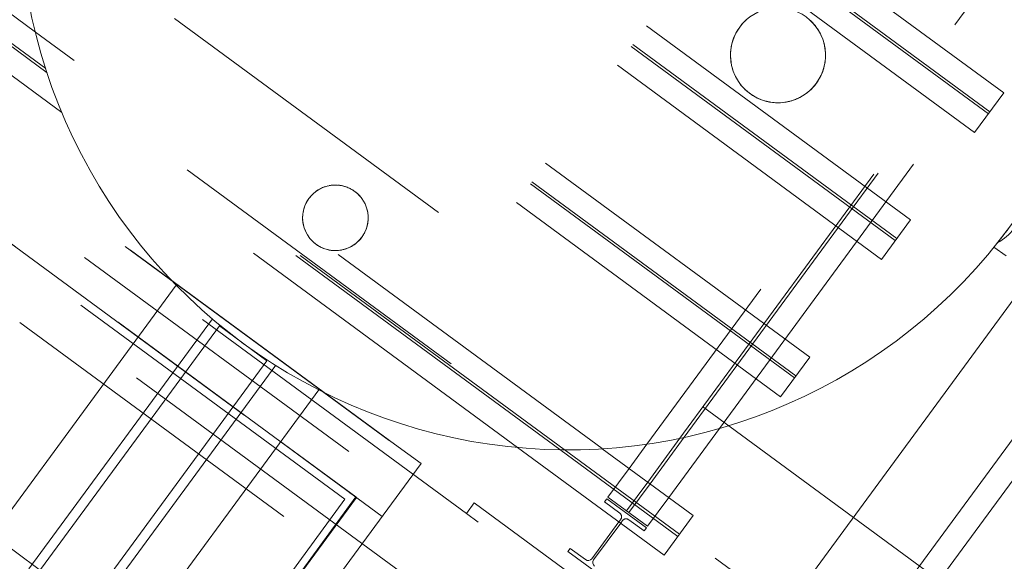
# Model space of a CAD drawing. Header units: metres. Extents: x 135583 to 135939, y 457896 to 458258.
# Tile 490 of 599: x 135761.5 to 135767.51, y 458074.36 to 458077.66. Entities that reach past the tile are written whole.
import ezdxf

# ---------------------------------------------------------------- set-up
doc = ezdxf.new("R2010")
doc.units = ezdxf.units.M
doc.linetypes.add('Hidden', pattern=[4, 2, -2])
doc.layers.add('NIEUWE INSTALLATIE', color=250, linetype='Continuous', lineweight=0)

msp = doc.modelspace()

# ---------------------------------------------------------------- linework, layer by layer
at = {"layer": 'NIEUWE INSTALLATIE', "linetype": 'Hidden'}
for p, q in [((135776.9489, 458067.0152), (135756.3602, 458082.1413)), ((135756.073, 458081.4837), (135768.6135, 458072.2705)), ((135756.073, 458081.4837), (135768.6135, 458072.2705)), ((135755.6952, 458081.0167), (135764.2731, 458074.7148)), ((135755.6952, 458081.0167), (135764.2731, 458074.7148)), ((135763.7873, 458075.0739), (135755.7285, 458080.9946)), ((135763.7873, 458075.0739), (135755.7285, 458080.9946)), ((135755.4478, 458080.9503), (135773.897, 458067.3961)), ((135755.4478, 458080.9503), (135773.897, 458067.3961)), ((135767.505, 458077.217), (135762.9114, 458080.5918)), ((135767.505, 458077.217), (135762.9114, 458080.5918)), ((135767.4116, 458077.0898), (135762.818, 458080.4646)), ((135767.4116, 458077.0898), (135762.818, 458080.4646)), ((135767.4207, 458077.1023), (135762.8272, 458080.4771)), ((135767.4207, 458077.1023), (135762.8272, 458080.4771)), ((135767.3273, 458076.9752), (135762.7338, 458080.35)), ((135767.3273, 458076.9752), (135762.7338, 458080.35)), ((135764.2257, 458074.6503), (135756.8265, 458080.0863)), ((135764.2257, 458074.6503), (135756.8265, 458080.0863)), ((135763.7117, 458074.6331), (135756.6381, 458079.8299)), ((135756.6381, 458079.8299), (135763.5505, 458074.7515)), ((135763.7117, 458074.6331), (135756.6381, 458079.8299)), ((135756.6381, 458079.8299), (135763.5505, 458074.7515)), ((135766.9366, 458076.4433), (135762.343, 458079.8181)), ((135766.9366, 458076.4433), (135762.343, 458079.8181)), ((135766.8432, 458076.3162), (135762.2496, 458079.691)), ((135766.8432, 458076.3162), (135762.2496, 458079.691)), ((135766.8524, 458076.3287), (135762.2588, 458079.7035)), ((135766.8524, 458076.3287), (135762.2588, 458079.7035)), ((135766.759, 458076.2016), (135762.1654, 458079.5764)), ((135766.759, 458076.2016), (135762.1654, 458079.5764)), ((135768.3901, 458079.2436), (135765.3269, 458075.0741)), ((135768.3901, 458079.2436), (135765.3269, 458075.0741)), ((135768.3901, 458079.2436), (135765.3269, 458075.0741)), ((135768.3901, 458079.2436), (135765.3269, 458075.0741)), ((135765.5283, 458075.1096), (135768.504, 458079.1599)), ((135765.5283, 458075.1096), (135768.504, 458079.1599)), ((135765.5283, 458075.1096), (135768.504, 458079.1599)), ((135765.5283, 458075.1096), (135768.504, 458079.1599)), ((135765.5545, 458075.1157), (135768.5181, 458079.1496)), ((135765.5545, 458075.1157), (135768.5181, 458079.1496)), ((135765.5545, 458075.1157), (135768.5181, 458079.1496)), ((135765.5545, 458075.1157), (135768.5181, 458079.1496)), ((135766.3208, 458075.6052), (135761.7273, 458078.98)), ((135766.3208, 458075.6052), (135761.7273, 458078.98)), ((135766.2274, 458075.4781), (135761.6339, 458078.8529)), ((135766.2274, 458075.4781), (135761.6339, 458078.8529)), ((135766.2366, 458075.4906), (135761.6431, 458078.8654)), ((135766.2366, 458075.4906), (135761.6431, 458078.8654)), ((135766.1432, 458075.3634), (135761.5497, 458078.7382)), ((135766.1432, 458075.3634), (135761.5497, 458078.7382)), ((135765.7696, 458075.17), (135768.1936, 458078.4694)), ((135765.7696, 458075.17), (135768.1936, 458078.4694)), ((135765.7696, 458075.17), (135768.1936, 458078.4694)), ((135765.7696, 458075.17), (135768.1936, 458078.4694)), ((135773.4933, 458067.1901), (135758.3637, 458078.3055)), ((135773.4933, 458067.1901), (135758.3637, 458078.3055)), ((135758.2749, 458078.1847), (135773.4045, 458067.0692)), ((135758.2749, 458078.1847), (135773.4045, 458067.0692)), ((135761.666, 458077.3402), (135760.9234, 458077.8858)), ((135761.666, 458077.3402), (135760.9234, 458077.8858)), ((135761.6575, 458077.3657), (135760.9326, 458077.8983)), ((135761.6575, 458077.3657), (135760.9326, 458077.8983)), ((135765.0548, 458075.0463), (135761.594, 458077.5889)), ((135765.0548, 458075.0463), (135761.594, 458077.5889)), ((135764.8228, 458075.0402), (135761.6576, 458077.3656)), ((135764.8228, 458075.0402), (135761.6576, 458077.3656)), ((135764.8228, 458075.0402), (135761.6576, 458077.3656)), ((135764.8228, 458075.0402), (135761.6576, 458077.3656)), ((135764.796, 458075.0407), (135761.666, 458077.3402)), ((135764.796, 458075.0407), (135761.666, 458077.3402)), ((135764.796, 458075.0407), (135761.666, 458077.3402)), ((135764.796, 458075.0407), (135761.666, 458077.3402)), ((135767.505, 458077.217), (135767.3273, 458076.9752)), ((135767.505, 458077.217), (135767.3273, 458076.9752)), ((135764.5372, 458075.0543), (135761.7564, 458077.0973)), ((135764.5372, 458075.0543), (135761.7564, 458077.0973)), ((135761.2568, 458076.4352), (135763.5132, 458074.7774)), ((135761.2568, 458076.4352), (135763.5132, 458074.7774)), ((135766.9366, 458076.4433), (135766.759, 458076.2016)), ((135766.9366, 458076.4433), (135766.759, 458076.2016)), ((135763.4836, 458074.7371), (135761.2674, 458076.3653)), ((135763.4836, 458074.7371), (135761.2674, 458076.3653)), ((135766.3208, 458075.6052), (135766.1432, 458075.3634)), ((135766.3208, 458075.6052), (135766.1432, 458075.3634)), ((135760.4089, 458075.1967), (135762.6251, 458073.5685)), ((135760.4089, 458075.1967), (135762.6251, 458073.5685)), ((135765.3321, 458074.8426), (135765.5282, 458075.1096)), ((135765.3321, 458074.8426), (135765.5282, 458075.1096)), ((135765.3462, 458074.8322), (135765.5544, 458075.1157)), ((135765.3462, 458074.8322), (135765.5544, 458075.1157)), ((135762.3664, 458073.1397), (135763.787, 458075.0734)), ((135762.3664, 458073.1397), (135763.787, 458075.0734)), ((135763.787, 458075.0734), (135763.7873, 458075.0739)), ((135763.787, 458075.0734), (135763.7873, 458075.0739)), ((135763.787, 458075.0734), (135763.9482, 458074.955)), ((135763.787, 458075.0734), (135763.9482, 458074.955)), ((135765.5169, 458074.511), (135764.796, 458075.0406)), ((135765.5169, 458074.511), (135764.796, 458075.0406)), ((135765.5261, 458074.5235), (135764.8229, 458075.0402)), ((135765.5261, 458074.5235), (135764.8229, 458075.0402)), ((135763.9482, 458074.955), (135762.5275, 458073.0213)), ((135763.9482, 458074.955), (135762.5275, 458073.0213)), ((135765.2182, 458074.9262), (135765.0896, 458074.7511)), ((135765.2182, 458074.9262), (135765.0896, 458074.7511)), ((135765.2182, 458074.9262), (135765.0896, 458074.7511)), ((135765.2182, 458074.9262), (135765.0896, 458074.7511)), ((135765.2034, 458074.6674), (135765.3321, 458074.8425)), ((135765.2034, 458074.6674), (135765.3321, 458074.8425)), ((135765.2034, 458074.6674), (135765.3321, 458074.8425)), ((135765.2034, 458074.6674), (135765.3321, 458074.8425)), ((135765.2175, 458074.6571), (135765.3462, 458074.8322)), ((135765.2175, 458074.6571), (135765.3462, 458074.8322)), ((135765.2175, 458074.6571), (135765.3462, 458074.8322)), ((135765.2175, 458074.6571), (135765.3462, 458074.8322)), ((135762.6251, 458073.5685), (135763.4836, 458074.7371)), ((135762.6251, 458073.5685), (135763.4836, 458074.7371)), ((135763.5535, 458074.7478), (135762.6654, 458073.5389)), ((135763.5535, 458074.7478), (135762.6654, 458073.5389)), ((135763.5535, 458074.7478), (135763.5132, 458074.7774)), ((135763.5535, 458074.7478), (135763.5132, 458074.7774)), ((135765.0821, 458074.7408), (135765.0679, 458074.7215)), ((135765.0821, 458074.7408), (135765.0679, 458074.7215)), ((135765.3238, 458074.5632), (135765.0821, 458074.7408)), ((135765.3238, 458074.5632), (135765.0821, 458074.7408)), ((135765.3314, 458074.5735), (135765.0896, 458074.7511)), ((135765.3314, 458074.5735), (135765.0896, 458074.7511)), ((135765.3314, 458074.5735), (135765.0896, 458074.7511)), ((135765.3314, 458074.5735), (135765.0896, 458074.7511)), ((135765.3314, 458074.5735), (135765.46, 458074.7485)), ((135765.3314, 458074.5735), (135765.46, 458074.7485)), ((135765.3314, 458074.5735), (135765.46, 458074.7485)), ((135765.3314, 458074.5735), (135765.46, 458074.7485)), ((135764.2257, 458074.6503), (135764.2731, 458074.7148)), ((135764.2257, 458074.6503), (135764.2731, 458074.7148)), ((135764.2731, 458074.7148), (135776.0745, 458066.0445)), ((135764.2731, 458074.7148), (135776.0745, 458066.0445)), ((135765.0679, 458074.7215), (135765.1616, 458074.6527)), ((135765.0679, 458074.7215), (135765.1616, 458074.6527)), ((135773.9681, 458067.4928), (135764.2257, 458074.6503)), ((135773.9681, 458067.4928), (135764.2257, 458074.6503)), ((135765.1673, 458074.6149), (135765.1561, 458074.5997)), ((135765.1673, 458074.6149), (135765.1561, 458074.5997)), ((135765.167, 458074.5917), (135765.1782, 458074.6069)), ((135765.167, 458074.5917), (135765.1782, 458074.6069)), ((135765.2159, 458074.6127), (135765.3096, 458074.5439)), ((135765.2159, 458074.6127), (135765.3096, 458074.5439)), ((135765.3096, 458074.5439), (135765.3238, 458074.5632)), ((135765.3096, 458074.5439), (135765.3238, 458074.5632))]:
    msp.add_line(p, q, dxfattribs=at)
at = {"layer": 'NIEUWE INSTALLATIE'}
for p, q in [((135761.594, 458077.5889), (135761.0168, 458078.0129)), ((135761.7563, 458077.0973), (135760.8392, 458077.7712)), ((135767.4452, 458076.2769), (135767.5198, 458076.2221)), ((135767.6594, 458076.0862), (135764.4622, 458071.7344)), ((135762.4538, 458076.0446), (135761.3124, 458074.491)), ((135762.6751, 458075.8391), (135761.5541, 458074.3133)), ((135762.7178, 458075.7959), (135761.6025, 458074.2778)), ((135763.008, 458075.5828), (135762.7178, 458075.7959)), ((135768.0623, 458075.7901), (135764.8652, 458071.4383)), ((135768.1832, 458075.7013), (135764.986, 458071.3495)), ((135761.8917, 458074.0634), (135763.008, 458075.5828)), ((135761.94, 458074.0279), (135763.062, 458075.555)), ((135763.3241, 458075.4051), (135762.1818, 458073.8502)), ((135765.46, 458074.7486), (135765.7696, 458075.17)), ((135765.46, 458074.7486), (135765.7696, 458075.17)), ((135765.4327, 458074.3964), (135764.5372, 458075.0543)), ((135765.6103, 458074.6381), (135765.0549, 458075.0462)), ((135765.3269, 458075.0741), (135765.2183, 458074.9262)), ((135765.3269, 458075.0741), (135765.2183, 458074.9262)), ((135765.6103, 458074.6381), (135765.4327, 458074.3964)), ((135765.1561, 458074.5996), (135764.9909, 458074.3748)), ((135765.1561, 458074.5996), (135764.9909, 458074.3748)), ((135765.0018, 458074.3668), (135765.167, 458074.5916)), ((135765.0018, 458074.3668), (135765.167, 458074.5916)), ((135764.8595, 458074.4378), (135764.8452, 458074.4185)), ((135764.8595, 458074.4378), (135764.8452, 458074.4185)), ((135764.9531, 458074.369), (135764.8595, 458074.4378)), ((135764.9531, 458074.369), (135764.8595, 458074.4378)), ((135764.8452, 458074.4185), (135765.087, 458074.2409)), ((135764.8452, 458074.4185), (135765.087, 458074.2409))]:
    msp.add_line(p, q, dxfattribs=at)
for centre, radius, start, end in [((135764.846, 458078.3887), 3.35, 323.696, 143.696), ((135764.846, 458078.3887), 3.35, 143.696, 323.696), ((135766.1274, 458077.4473), 0.29, 323.696, 143.696), ((135766.1274, 458077.4473), 0.29, 143.696, 323.696), ((135763.4254, 458076.455), 0.2, 323.696, 143.696), ((135763.4254, 458076.455), 0.2, 143.696, 323.696), ((135764.846, 458078.3887), 3.35, 321.49988, 323.65601), ((135767.3342, 458076.5607), 0.29, 297.42206, 323.696)]:
    msp.add_arc(centre, radius, start, end, dxfattribs=at)
at = {"layer": 'NIEUWE INSTALLATIE', "linetype": 'Hidden'}
msp.add_arc((135765.2, 458074.591), 0.027, 53.696, 143.696, dxfattribs=at)
msp.add_arc((135765.2, 458074.591), 0.027, 53.696, 143.696, dxfattribs=at)
msp.add_ellipse((135765.1456, 458074.6309), major_axis=(-0.0162, 0.0216), ratio=1, start_param=3.435594, end_param=5.00639, dxfattribs=at)
msp.add_ellipse((135765.1456, 458074.6309), major_axis=(-0.0162, 0.0216), ratio=1, start_param=3.435594, end_param=5.00639, dxfattribs=at)
at = {"layer": 'NIEUWE INSTALLATIE'}
for centre, major_axis, start_param, end_param in [((135764.9691, 458074.3908), (-0.0101, 0.025), 2.124371, 3.695167), ((135764.9691, 458074.3908), (-0.0101, 0.025), 2.124371, 3.695167), ((135765.0235, 458074.3508), (-0.0175, 0.0206), 0.231824, 1.80262), ((135765.0235, 458074.3508), (-0.0175, 0.0206), 0.231824, 1.80262)]:
    msp.add_ellipse(centre, major_axis=major_axis, ratio=1, start_param=start_param, end_param=end_param, dxfattribs=at)
for points, knots in [([(135765.8937, 458077.619), (135765.8995, 458077.627), (135765.9121, 458077.6423), (135765.9265, 458077.6567), (135765.9343, 458077.6637), (135765.9348, 458077.6641)], [-1, -1, -1, -1, -0.96774194, -0.93548387, -0.93348093, -0.93348093, -0.93348093, -0.93348093]), ([(135766.325, 458077.6596), (135766.3273, 458077.6574), (135766.3402, 458077.645), (135766.3519, 458077.6314), (135766.3607, 458077.6195)], [-0.46217129, -0.46217129, -0.46217129, -0.46217129, -0.4516129, -0.40280124, -0.40280124, -0.40280124, -0.40280124]), ([(135765.8629, 458077.5663), (135765.8632, 458077.5669), (135765.8716, 458077.5854), (135765.882, 458077.6031), (135765.8937, 458077.619)], [-0.06651907, -0.06651907, -0.06651907, -0.06651907, -0.06451613, 0, 0, 0, 0]), ([(135766.3646, 458077.6142), (135766.366, 458077.6121), (135766.3762, 458077.5972), (135766.3851, 458077.5813), (135766.3915, 458077.5672)], [-0.39554495, -0.39554495, -0.39554495, -0.39554495, -0.38709677, -0.33576688, -0.33576688, -0.33576688, -0.33576688]), ([(135765.8608, 458077.3331), (135765.86, 458077.3351), (135765.8531, 458077.3518), (135765.8478, 458077.369), (135765.8443, 458077.3846)], [-0.32984103, -0.32984103, -0.32984103, -0.32984103, -0.32258065, -0.2700942, -0.2700942, -0.2700942, -0.2700942]), ([(135765.8901, 458077.2806), (135765.8885, 458077.2829), (135765.8784, 458077.2977), (135765.8696, 458077.3136), (135765.8633, 458077.3274)], [-0.39646919, -0.39646919, -0.39646919, -0.39646919, -0.38709677, -0.3367003, -0.3367003, -0.3367003, -0.3367003]), ([(135766.3918, 458077.3283), (135766.3916, 458077.3277), (135766.3832, 458077.3092), (135766.3728, 458077.2915), (135766.3611, 458077.2756)], [-0.06649383, -0.06649383, -0.06649383, -0.06649383, -0.06451613, 0, 0, 0, 0]), ([(135765.9297, 458077.2351), (135765.9271, 458077.2375), (135765.9143, 458077.2499), (135765.9026, 458077.2635), (135765.8941, 458077.2751)], [-0.46327155, -0.46327155, -0.46327155, -0.46327155, -0.4516129, -0.4039144, -0.4039144, -0.4039144, -0.4039144]), ([(135765.9779, 458077.1988), (135765.9743, 458077.201), (135765.9592, 458077.2105), (135765.945, 458077.2214), (135765.9348, 458077.2304)], [-0.53019786, -0.53019786, -0.53019786, -0.53019786, -0.51612903, -0.4709726, -0.4709726, -0.4709726, -0.4709726]), ([(135766.3188, 458077.2294), (135766.3122, 458077.2237), (135766.2977, 458077.212), (135766.2822, 458077.2018), (135766.2736, 458077.1969)], [-0.93166285, -0.93166285, -0.93166285, -0.93166285, -0.90322581, -0.87096774, -0.87096774, -0.87096774, -0.87096774]), ([(135766.0328, 458077.1732), (135766.028, 458077.1748), (135766.0113, 458077.1811), (135765.9951, 458077.1889), (135765.9839, 458077.1953)], [-0.59719876, -0.59719876, -0.59719876, -0.59719876, -0.58064516, -0.53782871, -0.53782871, -0.53782871, -0.53782871]), ([(135766.0914, 458077.1595), (135766.0858, 458077.1602), (135766.0681, 458077.163), (135766.0507, 458077.1673), (135766.039, 458077.1711)], [-0.66357432, -0.66357432, -0.66357432, -0.66357432, -0.64516129, -0.60445505, -0.60445505, -0.60445505, -0.60445505]), ([(135766.1522, 458077.1584), (135766.1459, 458077.1578), (135766.1298, 458077.157), (135766.1116, 458077.1575), (135766.0999, 458077.1586), (135766.0979, 458077.1588)], [-0.73055864, -0.73055864, -0.73055864, -0.73055864, -0.70967742, -0.67741935, -0.67084279, -0.67084279, -0.67084279, -0.67084279]), ([(135766.2122, 458077.17), (135766.2054, 458077.1679), (135766.189, 458077.1635), (135766.1723, 458077.1606), (135766.1625, 458077.1594)], [-0.79754278, -0.79754278, -0.79754278, -0.79754278, -0.77419355, -0.74193548, -0.74193548, -0.74193548, -0.74193548]), ([(135766.2685, 458077.194), (135766.2616, 458077.1901), (135766.2462, 458077.1823), (135766.2301, 458077.1759), (135766.2212, 458077.1729)], [-0.86455453, -0.86455453, -0.86455453, -0.86455453, -0.83870968, -0.80791097, -0.80791097, -0.80791097, -0.80791097]), ([(135763.2642, 458076.5734), (135763.2728, 458076.5851), (135763.2926, 458076.6067), (135763.3183, 458076.6247), (135763.3331, 458076.6324), (135763.335, 458076.6334)], [-1, -1, -1, -1, -0.93, -0.86, -0.8498336, -0.8498336, -0.8498336, -0.8498336]), ([(135763.3405, 458076.6361), (135763.35, 458076.6405), (135763.3632, 458076.6455), (135763.3768, 458076.649), (135763.3803, 458076.6498)], [-0.84, -0.84, -0.84, -0.84, -0.79, -0.77263303, -0.77263303, -0.77263303, -0.77263303]), ([(135763.3881, 458076.6515), (135763.3963, 458076.653), (135763.4095, 458076.6547), (135763.4229, 458076.655), (135763.4278, 458076.6549)], [-0.76, -0.76, -0.76, -0.76, -0.72, -0.69639994, -0.69639994, -0.69639994, -0.69639994]), ([(135763.4382, 458076.6546), (135763.4466, 458076.654), (135763.4591, 458076.6524), (135763.4714, 458076.6496), (135763.4755, 458076.6486)], [-0.68, -0.68, -0.68, -0.68, -0.64, -0.62006303, -0.62006303, -0.62006303, -0.62006303]), ([(135763.4815, 458076.6469), (135763.4916, 458076.644), (135763.5048, 458076.6389), (135763.5174, 458076.6326), (135763.5205, 458076.6309)], [-0.61024201, -0.61024201, -0.61024201, -0.61024201, -0.56, -0.54356021, -0.54356021, -0.54356021, -0.54356021]), ([(135763.5262, 458076.6277), (135763.5359, 458076.622), (135763.5474, 458076.6139), (135763.558, 458076.6047), (135763.5601, 458076.6028)], [-0.53318288, -0.53318288, -0.53318288, -0.53318288, -0.48, -0.46681187, -0.46681187, -0.46681187, -0.46681187]), ([(135763.2413, 458076.5333), (135763.2441, 458076.5398), (135763.2509, 458076.5537), (135763.2593, 458076.5667), (135763.2642, 458076.5734)], [-0.07421117, -0.07421117, -0.07421117, -0.07421117, -0.04, 0, 0, 0, 0]), ([(135763.6226, 458076.4221), (135763.6216, 458076.4159), (135763.6186, 458076.4015), (135763.6138, 458076.3878), (135763.6108, 458076.38)], [-0.15015778, -0.15015778, -0.15015778, -0.15015778, -0.12, -0.08, -0.08, -0.08, -0.08]), ([(135763.6094, 458076.3766), (135763.6066, 458076.3701), (135763.5998, 458076.3562), (135763.5915, 458076.3432), (135763.5865, 458076.3366)], [-0.07412966, -0.07412966, -0.07412966, -0.07412966, -0.04, 0, 0, 0, 0]), ([(135763.3245, 458076.2822), (135763.3148, 458076.2879), (135763.3033, 458076.296), (135763.2927, 458076.3052), (135763.2907, 458076.3071)], [-0.53322677, -0.53322677, -0.53322677, -0.53322677, -0.48, -0.46677396, -0.46677396, -0.46677396, -0.46677396]), ([(135763.5865, 458076.3366), (135763.5755, 458076.3215), (135763.5535, 458076.299), (135763.5269, 458076.2822), (135763.5157, 458076.2765)], [-1, -1, -1, -1, -0.91, -0.849834, -0.849834, -0.849834, -0.849834]), ([(135763.3692, 458076.263), (135763.3591, 458076.266), (135763.3459, 458076.271), (135763.3333, 458076.2774), (135763.3303, 458076.279)], [-0.61032847, -0.61032847, -0.61032847, -0.61032847, -0.56, -0.54359606, -0.54359606, -0.54359606, -0.54359606]), ([(135763.4125, 458076.2554), (135763.4041, 458076.2559), (135763.3916, 458076.2575), (135763.3793, 458076.2603), (135763.3752, 458076.2613)], [-0.68, -0.68, -0.68, -0.68, -0.64, -0.62016886, -0.62016886, -0.62016886, -0.62016886]), ([(135763.4626, 458076.2585), (135763.4564, 458076.2573), (135763.4433, 458076.2554), (135763.4299, 458076.2549), (135763.4229, 458076.255)], [-0.76, -0.76, -0.76, -0.76, -0.73, -0.69653181, -0.69653181, -0.69653181, -0.69653181]), ([(135763.5102, 458076.2739), (135763.5064, 458076.2721), (135763.4935, 458076.2665), (135763.4801, 458076.2623), (135763.4704, 458076.2601)], [-0.84, -0.84, -0.84, -0.84, -0.82, -0.77272417, -0.77272417, -0.77272417, -0.77272417])]:
    msp.add_open_spline(points, degree=3, knots=knots, dxfattribs=at)
for points in [[(135765.8447, 458077.5121), (135765.8489, 458077.5301), (135765.8539, 458077.5483), (135765.8621, 458077.5649)], [(135765.8375, 458077.4537), (135765.8379, 458077.4713), (135765.8403, 458077.4887), (135765.8436, 458077.5062)], [(135766.3962, 458077.5561), (135766.4022, 458077.5412), (135766.407, 458077.5258), (135766.4105, 458077.51)], [(135765.8421, 458077.3953), (135765.8391, 458077.4117), (135765.8374, 458077.4285), (135765.8373, 458077.4453)], [(135766.4173, 458077.4412), (135766.417, 458077.4234), (135766.4145, 458077.4059), (135766.4112, 458077.3884)], [(135766.4126, 458077.4998), (135766.4157, 458077.4832), (135766.4174, 458077.4662), (135766.4175, 458077.4493)], [(135766.4101, 458077.3826), (135766.4059, 458077.3645), (135766.4009, 458077.3463), (135766.3927, 458077.3297)], [(135766.3611, 458077.2756), (135766.349, 458077.2592), (135766.3352, 458077.2441), (135766.32, 458077.2305)], [(135763.5648, 458076.5983), (135763.5734, 458076.59), (135763.5812, 458076.5809), (135763.5881, 458076.5712)], [(135763.5952, 458076.5607), (135763.6018, 458076.5499), (135763.6075, 458076.5386), (135763.612, 458076.5268)], [(135763.2259, 458076.4403), (135763.2249, 458076.4542), (135763.2252, 458076.4681), (135763.2272, 458076.4818)], [(135763.2281, 458076.4879), (135763.2305, 458076.5023), (135763.2348, 458076.5163), (135763.24, 458076.53)], [(135763.6155, 458076.5171), (135763.6196, 458076.5044), (135763.6225, 458076.4913), (135763.624, 458076.4781)], [(135763.2353, 458076.3928), (135763.2311, 458076.4055), (135763.2283, 458076.4186), (135763.2267, 458076.4318)], [(135763.6248, 458076.4696), (135763.6258, 458076.4558), (135763.6254, 458076.4419), (135763.6236, 458076.4281)], [(135763.2556, 458076.3493), (135763.2489, 458076.36), (135763.2433, 458076.3713), (135763.2388, 458076.383)], [(135763.2859, 458076.3116), (135763.2774, 458076.3199), (135763.2696, 458076.329), (135763.2627, 458076.3387)]]:
    msp.add_open_spline(points, degree=3, dxfattribs=at)

doc.saveas('drawing.dxf')
